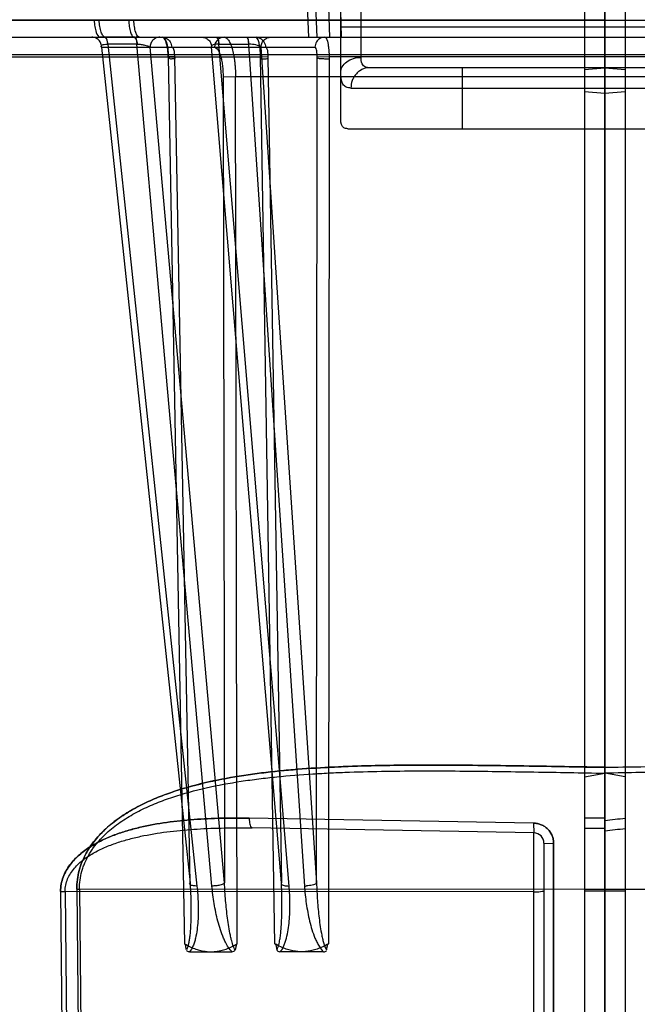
# Model space of a CAD drawing. Header units: millimetres. Extents: x 0 to 297, y 0 to 210.
# Tile 322 of 499: x 144.658 to 144.871, y 159.642 to 159.982. Entities that reach past the tile are written whole.
import ezdxf

# ---------------------------------------------------------------- set-up
doc = ezdxf.new("R2010")
doc.units = ezdxf.units.MM
doc.header["$LTSCALE"] = 16.335
for name, color, linetype in [('INTFCLR_1', 7, 'CONTINUOUS'), ('INTFCLR_144815', 7, 'CONTINUOUS'), ('INTFCLR_72935', 7, 'CONTINUOUS')]:
    doc.layers.add(name, color=color, linetype=linetype)

msp = doc.modelspace()

# ---------------------------------------------------------------- linework, layer by layer
at = {"layer": 'INTFCLR_1', "color": 6, "linetype": 'Continuous'}
for p, q in [((144.8526077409, 160.3367027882), (144.8526077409, 157.0716890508)), ((144.8596077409, 157.0934539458), (144.8596077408, 160.3379370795)), ((144.8596077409, 159.981341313), (144.8526077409, 159.981426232)), ((144.8596077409, 159.9813837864), (144.8526077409, 159.9813837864)), ((144.8596077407, 159.9813507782), (145.2820239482, 159.9813507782))]:
    msp.add_line(p, q, dxfattribs=at)
at = {"layer": 'INTFCLR_1', "color": 9, "linetype": 'Continuous'}
for p, q in [((144.9506077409, 159.9789647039), (144.8526077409, 159.9789647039)), ((144.8526077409, 159.9643522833), (144.8596077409, 159.9649647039)), ((144.9406857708, 159.9649647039), (144.8596077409, 159.9649647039)), ((144.8526077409, 159.9568271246), (144.8596077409, 159.9562147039)), ((144.8596077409, 159.9579647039), (144.9471013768, 159.9579647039)), ((144.8596077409, 159.9439647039), (144.9482057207, 159.9439647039)), ((144.8526077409, 159.7239580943), (144.8596077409, 159.7240051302)), ((144.8526077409, 159.7207508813), (144.8596077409, 159.7219851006)), ((144.8596077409, 159.7065095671), (144.8526077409, 159.7065095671)), ((144.8596077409, 159.7029082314), (144.8526077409, 159.7029082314)), ((144.8596077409, 159.6819403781), (144.8526077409, 159.6818932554)), ((144.8596077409, 159.6813587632), (144.8526077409, 159.6813587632)), ((145.0405980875, 159.68206099), (144.8596077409, 159.6819403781))]:
    msp.add_line(p, q, dxfattribs=at)
for points, knots in [([(144.859607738, 159.7240051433), (144.8678411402, 159.7241483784), (144.8846537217, 159.7244390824), (144.9099643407, 159.7247913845), (144.9312645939, 159.724785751), (144.9481792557, 159.7243513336), (144.9586845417, 159.723827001), (144.9670471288, 159.7231995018), (144.9753230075, 159.7224149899), (144.9855352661, 159.721096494), (144.9975740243, 159.7187853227), (145.0063862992, 159.7163096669), (145.0120912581, 159.7142333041), (145.0158323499, 159.7127280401), (145.0203877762, 159.7105982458), (145.0247376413, 159.7080699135), (145.0280456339, 159.7057601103), (145.0312274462, 159.7032288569), (145.0341551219, 159.7003480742), (145.0363650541, 159.6975082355), (145.0375186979, 159.6957730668), (145.0385914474, 159.6939583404), (145.0395156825, 159.6920462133), (145.040264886, 159.6900484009), (145.0412078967, 159.6869505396), (145.0415615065, 159.6842237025), (145.041540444, 159.6820609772)], [0, 0, 0, 0, 0.1235566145, 0.2523009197, 0.3798114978, 0.4431193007, 0.5061642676, 0.5376099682, 0.5689408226, 0.6308911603, 0.6920327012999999, 0.752745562, 0.7679518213, 0.7831117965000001, 0.8132424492, 0.8433241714, 0.8584671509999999, 0.8737428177, 0.9043052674, 0.9197932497, 0.927658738, 0.9355555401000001, 0.951412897, 0.9594409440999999, 0.9675478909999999, 1, 1, 1, 1]), ([(145.0405980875, 159.68206099), (145.040619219, 159.6841244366), (145.040267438, 159.6867290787), (145.0393344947, 159.6896780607), (145.0385920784, 159.6915831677), (145.0376774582, 159.6934036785), (145.0366172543, 159.6951304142), (145.0354728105, 159.6967877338), (145.0332773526, 159.6995022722), (145.0303772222, 159.7022462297), (145.0272275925, 159.7046578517), (145.0239292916, 159.7068736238), (145.0195800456, 159.7093017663), (145.0141268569, 159.7117467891), (145.0066193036, 159.7144893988), (144.9968922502, 159.7171080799), (144.9869310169, 159.7189378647), (144.978821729, 159.720058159), (144.9705855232, 159.7209814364), (144.9622804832, 159.7216374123), (144.9539237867, 159.7220962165), (144.9455050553, 159.7224420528), (144.9307131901, 159.7227900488), (144.9095138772, 159.7227739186), (144.8843972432, 159.722416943), (144.8677484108, 159.7221274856), (144.8596077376, 159.7219851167)], [0, 0, 0, 0, 0.0312892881, 0.03912751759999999, 0.0468991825, 0.06226888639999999, 0.0699343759, 0.0776117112, 0.0927934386, 0.1227942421, 0.1378533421, 0.1529191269, 0.1830069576, 0.2132472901, 0.2434466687, 0.304120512, 0.3657115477, 0.3969032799, 0.4282361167, 0.491366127, 0.5231874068, 0.5551359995, 0.6191214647, 0.74751942, 0.8765456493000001, 1, 1, 1, 1])]:
    msp.add_open_spline(points, degree=3, knots=knots, dxfattribs=at)
at = {"layer": 'INTFCLR_144815', "color": 9, "linetype": 'Continuous'}
for p, q in [((144.7576242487, 159.9754647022), (144.7569018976, 159.9930868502)), ((144.7596911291, 159.9930868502), (144.760417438, 159.9754647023)), ((144.7642040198, 159.9930868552), (144.7646915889, 159.9754647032)), ((144.4401496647, 159.9813683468), (144.6854060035, 159.9813683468)), ((144.6854060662, 159.981367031), (144.6955467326, 159.981367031)), ((144.6955466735, 159.9813683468), (144.9845714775, 159.9813683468)), ((144.2180551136, 159.9754647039), (145.3008170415, 159.9754647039)), ((144.6872785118, 159.9754638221), (144.6857521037, 159.9754646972)), ((144.6874421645, 159.9754638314), (144.6872785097, 159.9754638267)), ((144.697461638, 159.9754638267), (144.6874421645, 159.9754638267)), ((144.6883072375, 159.9730718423), (144.688390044, 159.973071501)), ((144.6984929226, 159.9730718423), (144.688390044, 159.9730715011)), ((144.688390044, 159.973071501), (144.7190684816, 159.6831127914)), ((144.6976264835, 159.9754638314), (144.697461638, 159.9754638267)), ((144.6992546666, 159.9754646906), (144.6980571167, 159.9754639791)), ((144.7242482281, 159.6831127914), (144.6984095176, 159.973071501)), ((144.7266228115, 159.973071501), (144.726538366, 159.9730718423)), ((144.7266228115, 159.9730715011), (144.7369164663, 159.9730718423)), ((144.7508305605, 159.6831127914), (144.7266228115, 159.973071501)), ((144.7368315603, 159.973071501), (144.7561081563, 159.6831127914)), ((144.7375811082, 159.9730517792), (144.7369164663, 159.9730718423)), ((145.1357611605, 159.9694461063), (144.4055512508, 159.9694461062)), ((144.6862416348, 159.9719952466), (144.716692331, 159.6841890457)), ((144.6862416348, 159.9719952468), (144.7597035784, 159.9719952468)), ((144.7285659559, 159.6841890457), (144.702919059, 159.9719952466)), ((144.7481673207, 159.6841890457), (144.7241392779, 159.9719952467)), ((144.7411317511, 159.9719952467), (144.7602652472, 159.6841890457)), ((144.384564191, 159.9687090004), (144.74099001, 159.9687090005)), ((144.7091912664, 159.9687090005), (144.7148257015, 159.6632201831)), ((144.7166923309, 159.6841890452), (144.7114306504, 159.9686173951)), ((144.7459570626, 159.663220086), (144.7409901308, 159.9687090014)), ((144.7435267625, 159.968617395), (144.7481673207, 159.6841890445)), ((144.7602652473, 159.6841890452), (144.7604617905, 159.968617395)), ((144.7645717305, 159.9687090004), (144.7643782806, 159.6632201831)), ((145.1586210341, 159.9687090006), (144.7645717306, 159.9687090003)), ((144.7280638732, 159.9618616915), (144.7323483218, 159.9619532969)), ((144.7280638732, 159.9618616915), (144.7285659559, 159.6841890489)), ((144.7329054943, 159.6632201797), (144.7323483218, 159.9619532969)), ((144.7323483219, 159.9619532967), (144.9546480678, 159.9619532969))]:
    msp.add_line(p, q, dxfattribs=at)
at = {"layer": 'INTFCLR_144815', "color": 6, "linetype": 'Continuous'}
for p, q in [((144.76828023, 159.9930868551), (144.7687636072, 159.9754647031)), ((144.7165087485, 159.660464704), (144.7312224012, 159.6604647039)), ((144.7626633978, 159.6604647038), (144.7476717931, 159.660464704))]:
    msp.add_line(p, q, dxfattribs=at)
at = {"layer": 'INTFCLR_144815', "color": 7, "linetype": 'Continuous'}
for p, q in [((144.7115597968, 159.9687097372), (144.7091912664, 159.9687090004)), ((144.7115597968, 159.9687097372), (144.7091912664, 159.9687090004)), ((144.7435267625, 159.968617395), (144.7409901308, 159.9687090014)), ((144.7435267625, 159.968617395), (144.7409901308, 159.9687090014)), ((144.7645717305, 159.9687090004), (144.7604617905, 159.968617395))]:
    msp.add_line(p, q, dxfattribs=at)
at = {"layer": 'INTFCLR_144815', "color": 9, "linetype": 'Continuous'}
msp.add_arc((144.7561903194, 159.6941309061), 0.011018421, 269.5727478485, 273.4622230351, dxfattribs=at)
for points, knots in [([(144.6836491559, 159.9813696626), (144.6836855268, 159.980614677), (144.6838373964, 159.9791403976), (144.6842659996, 159.9772168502), (144.6850275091, 159.9754647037), (144.6857520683, 159.9754647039)], [0, 0, 0, 0, 0.3503313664, 0.6641766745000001, 1, 1, 1, 1]), ([(144.6874421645, 159.9754638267), (144.6871679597, 159.9754842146), (144.6865257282, 159.9760409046), (144.6860046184, 159.9773558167), (144.685572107, 159.9792119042), (144.6854417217, 159.9806225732), (144.6854060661, 159.981367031)], [0, 0, 0, 0, 0.1268394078, 0.3474575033, 0.6561891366, 1, 1, 1, 1]), ([(144.6955467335, 159.981367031), (144.6955800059, 159.9806229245), (144.695701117, 159.9792152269), (144.6961095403, 159.977359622), (144.6965890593, 159.9760580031), (144.6971988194, 159.975484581), (144.697461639, 159.9754638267)], [0, 0, 0, 0, 0.3467193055, 0.6572626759, 0.8772796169, 1, 1, 1, 1]), ([(144.6992545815, 159.9754647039), (144.6989967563, 159.9754647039), (144.6983611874, 159.9760154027), (144.697888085, 159.9773204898), (144.6974693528, 159.9791893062), (144.6973485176, 159.9806151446), (144.6973149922, 159.9813696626)], [0, 0, 0, 0, 0.1194506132, 0.3377134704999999, 0.6500863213, 1, 1, 1, 1]), ([(144.6862416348, 159.9719952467), (144.6862380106, 159.9724295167), (144.6860679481, 159.9733346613), (144.6853255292, 159.974509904), (144.6841930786, 159.9752896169), (144.6833113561, 159.9754647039), (144.6828946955, 159.9754647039)], [0, 0, 0, 0, 0.2451874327, 0.5072665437, 0.7647629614, 1, 1, 1, 1]), ([(144.6862416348, 159.9719952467), (144.6861292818, 159.9721002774), (144.6859090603, 159.9724391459), (144.686471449, 159.9728806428), (144.6872491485, 159.9730193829), (144.6879215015, 159.973071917), (144.6883072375, 159.9730718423)], [0, 0, 0, 0, 0.1580060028, 0.3199896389, 0.6037166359, 1, 1, 1, 1]), ([(144.6862416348, 159.9719952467), (144.6861292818, 159.9721002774), (144.6859090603, 159.9724391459), (144.686471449, 159.9728806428), (144.6872491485, 159.9730193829), (144.6879215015, 159.973071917), (144.6883072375, 159.9730718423)], [0, 0, 0, 0, 0.1580060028, 0.3199896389, 0.6037166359, 1, 1, 1, 1]), ([(144.6872785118, 159.9754638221), (144.6875892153, 159.975441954), (144.6881299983, 159.9744576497), (144.6882458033, 159.9736524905), (144.6883072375, 159.9730718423)], [0, 0, 0, 0, 0.3478731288, 1, 1, 1, 1]), ([(144.688390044, 159.9730715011), (144.6883597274, 159.9733825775), (144.6882515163, 159.9740742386), (144.6880514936, 159.9748987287), (144.6876403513, 159.9754486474), (144.6874421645, 159.9754638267)], [0, 0, 0, 0, 0.3518223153, 0.7762576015, 1, 1, 1, 1]), ([(144.697461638, 159.9754638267), (144.6977612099, 159.9754408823), (144.6982451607, 159.9744288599), (144.6983530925, 159.9736504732), (144.6984095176, 159.9730715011)], [0, 0, 0, 0, 0.3405819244, 1, 1, 1, 1]), ([(144.6976264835, 159.9754638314), (144.6979152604, 159.9754396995), (144.6983383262, 159.974400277), (144.6984414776, 159.9736491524), (144.6984929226, 159.9730718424)], [0, 0, 0, 0, 0.3333215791, 1, 1, 1, 1]), ([(144.6984929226, 159.9730718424), (144.6989433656, 159.9730718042), (144.6998430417, 159.9730184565), (144.7013326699, 159.9727401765), (144.702453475, 159.9724367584), (144.702919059, 159.9719952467)], [0, 0, 0, 0, 0.2933406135, 0.5821472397, 1, 1, 1, 1]), ([(144.7062659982, 159.9754647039), (144.7058493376, 159.9754647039), (144.7049676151, 159.9752896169), (144.7038351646, 159.974509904), (144.7030927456, 159.9733346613), (144.7029226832, 159.9724295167), (144.702919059, 159.9719952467)], [0, 0, 0, 0, 0.2352370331, 0.4927334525, 0.7548125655, 1, 1, 1, 1]), ([(144.7070327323, 159.975464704), (144.7076688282, 159.9754647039), (144.7087974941, 159.9751081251), (144.7100402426, 159.9738065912), (144.7103741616, 159.9726554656), (144.7103796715, 159.9719952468)], [0, 0, 0, 0, 0.3611684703, 0.6251217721, 1, 1, 1, 1]), ([(144.7207291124, 159.9754647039), (144.7211533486, 159.9754647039), (144.7220484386, 159.9752907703), (144.723202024, 159.9745138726), (144.7239612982, 159.9733379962), (144.7241355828, 159.9724298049), (144.7241392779, 159.9719952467)], [0, 0, 0, 0, 0.2373295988, 0.4957765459, 0.7568871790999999, 1, 1, 1, 1]), ([(144.726538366, 159.9730718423), (144.7261373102, 159.9730718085), (144.7254962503, 159.9730405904), (144.7247031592, 159.9728657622), (144.7242206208, 159.9726708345), (144.7239504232, 159.9723174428), (144.7240676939, 159.9720818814), (144.7241392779, 159.9719952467)], [0, 0, 0, 0, 0.3886087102, 0.6188884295, 0.7833438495, 0.8911052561, 1, 1, 1, 1]), ([(144.7284270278, 159.9754647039), (144.7277909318, 159.9754647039), (144.7260247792, 159.974941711), (144.7250892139, 159.9730886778), (144.7250800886, 159.9719952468)], [0, 0, 0, 0, 0.3677779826, 1, 1, 1, 1]), ([(144.7257070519, 159.9754647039), (144.7259857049, 159.9754647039), (144.7264015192, 159.9743804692), (144.7264895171, 159.9736569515), (144.726538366, 159.9730718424)], [0, 0, 0, 0, 0.3218453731, 1, 1, 1, 1]), ([(144.7258758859, 159.9754647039), (144.7261442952, 159.9754647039), (144.7264898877, 159.9743470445), (144.7265790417, 159.9736552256), (144.7266228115, 159.9730715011)], [0, 0, 0, 0, 0.3143803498, 1, 1, 1, 1]), ([(144.7284270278, 159.9754647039), (144.7286951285, 159.9754647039), (144.7293124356, 159.9752188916), (144.7300278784, 159.9743734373), (144.7306793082, 159.9731141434), (144.731245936, 159.9714469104), (144.731625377, 159.969814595), (144.7318796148, 159.9683511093), (144.7320439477, 159.9671557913), (144.7321747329, 159.9659096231), (144.7323040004, 159.964171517), (144.7323449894, 159.9628459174), (144.7323483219, 159.9619532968)], [0, 0, 0, 0, 0.05462292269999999, 0.1264503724, 0.2218296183, 0.3423538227, 0.4842060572, 0.5628894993, 0.6449368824, 0.72998225, 0.8181359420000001, 1, 1, 1, 1]), ([(144.7360846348, 159.9754647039), (144.7363530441, 159.9754647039), (144.7366986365, 159.9743470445), (144.7367877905, 159.9736552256), (144.7368315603, 159.9730715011)], [0, 0, 0, 0, 0.3143803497, 1, 1, 1, 1]), ([(144.7362544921, 159.9754647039), (144.7365132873, 159.9754647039), (144.7367829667, 159.9743143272), (144.736877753, 159.9736541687), (144.7369164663, 159.9730718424)], [0, 0, 0, 0, 0.3072092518, 1, 1, 1, 1]), ([(144.7411317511, 159.9719952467), (144.7408383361, 159.9723584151), (144.7395650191, 159.9728028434), (144.738362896, 159.9730055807), (144.7375811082, 159.973051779)], [0, 0, 0, 0, 0.3734981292, 1, 1, 1, 1]), ([(144.7393009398, 159.9754647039), (144.7399480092, 159.9754647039), (144.7410925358, 159.9751119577), (144.7423618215, 159.9738128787), (144.7427054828, 159.9726564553), (144.7427111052, 159.9719952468)], [0, 0, 0, 0, 0.3640468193, 0.6279849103, 1, 1, 1, 1]), ([(144.7411317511, 159.9719952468), (144.7411354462, 159.972429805), (144.7413097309, 159.9733379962), (144.742069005, 159.9745138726), (144.7432225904, 159.9752907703), (144.7441176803, 159.9754647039), (144.7445419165, 159.9754647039)], [0, 0, 0, 0, 0.24311282, 0.5042234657, 0.762670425, 1, 1, 1, 1]), ([(144.7631137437, 159.9754647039), (144.7624666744, 159.9754647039), (144.7613221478, 159.9751119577), (144.7600528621, 159.9738128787), (144.7597092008, 159.9726564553), (144.7597035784, 159.9719952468)], [0, 0, 0, 0, 0.3640468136, 0.627984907, 1, 1, 1, 1]), ([(144.7114306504, 159.9686173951), (144.711432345, 159.96877742), (144.711422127, 159.9692959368), (144.71131625, 159.9703101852), (144.7111880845, 159.9712921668), (144.7106111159, 159.9720443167), (144.7103796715, 159.9719952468)], [0, 0, 0, 0, 0.1294778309, 0.4207628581, 0.8085840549, 1, 1, 1, 1]), ([(144.7250800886, 159.9719952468), (144.7258686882, 159.9719950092), (144.7266883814, 159.9705727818), (144.7272259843, 159.9690004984), (144.7275932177, 159.9674578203), (144.7278567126, 159.9657325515), (144.728024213, 159.9638377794), (144.7280626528, 159.962531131), (144.7280638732, 159.9618616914)], [0, 0, 0, 0, 0.2158026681, 0.3374329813, 0.480429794, 0.6423531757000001, 0.8168055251, 1, 1, 1, 1]), ([(144.7427111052, 159.9719952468), (144.7428608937, 159.972036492), (144.7432584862, 159.9714894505), (144.7434122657, 159.9704105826), (144.7435309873, 159.9693188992), (144.7435267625, 159.9686173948)], [0, 0, 0, 0, 0.1294122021, 0.4156607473, 1, 1, 1, 1]), ([(144.7604617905, 159.9686173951), (144.7604654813, 159.9687773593), (144.7604659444, 159.9692931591), (144.7603942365, 159.9703189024), (144.7603382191, 159.9711902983), (144.7598992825, 159.9720489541), (144.7597035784, 159.9719952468)], [0, 0, 0, 0, 0.1341386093, 0.435213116, 0.8298693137, 1, 1, 1, 1]), ([(144.716692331, 159.6841890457), (144.7168178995, 159.6821614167), (144.7169517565, 159.6791204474), (144.7170081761, 159.6750748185), (144.716980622, 159.6720686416), (144.7168699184, 159.6690966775), (144.7166837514, 159.6666514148), (144.7164515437, 159.6647323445), (144.7161506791, 159.6630428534), (144.7158673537, 159.6617902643), (144.7154559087, 159.6611336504)], [0, 0, 0, 0, 0.2624034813, 0.3930493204, 0.5225751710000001, 0.6506910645, 0.7770700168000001, 0.8394037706, 0.899912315, 1, 1, 1, 1]), ([(144.7190684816, 159.6831127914), (144.7186807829, 159.6831096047), (144.7180411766, 159.6831347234), (144.7172457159, 159.6833040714), (144.7167383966, 159.6835022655), (144.7164898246, 159.683882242), (144.7166197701, 159.6841055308), (144.716692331, 159.6841890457)], [0, 0, 0, 0, 0.3747017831, 0.6146906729, 0.7852731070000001, 0.8930787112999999, 1, 1, 1, 1]), ([(144.7190684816, 159.6831127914), (144.7186807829, 159.6831096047), (144.7180411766, 159.6831347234), (144.7172457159, 159.6833040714), (144.7167383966, 159.6835022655), (144.7164898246, 159.683882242), (144.7166197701, 159.6841055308), (144.716692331, 159.6841890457)], [0, 0, 0, 0, 0.3747017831, 0.6146906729, 0.7852731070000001, 0.8930787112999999, 1, 1, 1, 1]), ([(144.7285659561, 159.6841890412), (144.7281595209, 159.6837300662), (144.7270297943, 159.6834235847), (144.7255799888, 159.6831541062), (144.7246818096, 159.6831092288), (144.7242482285, 159.6831127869)], [0, 0, 0, 0, 0.4077906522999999, 0.7115860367, 1, 1, 1, 1]), ([(144.7322751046, 159.6611339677), (144.7319163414, 159.6616230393), (144.7314343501, 159.6628351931), (144.7309419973, 159.6645278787), (144.7304577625, 159.6666325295), (144.7300085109, 159.6690837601), (144.7294321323, 159.6730701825), (144.728914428, 159.6781102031), (144.7286577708, 159.6821594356), (144.7285659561, 159.6841890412)], [0, 0, 0, 0, 0.0774808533, 0.1635205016, 0.226064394, 0.3530338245, 0.4818368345, 0.7404721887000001, 1, 1, 1, 1]), ([(144.7465991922, 159.6611339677), (144.7469197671, 159.6616263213), (144.7472942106, 159.6628451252), (144.7476320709, 159.6645317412), (144.7479233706, 159.6666368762), (144.7481458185, 159.6690889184), (144.7483507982, 159.673078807), (144.7483946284, 159.6781218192), (144.7482680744, 159.6821630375), (144.7481673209, 159.6841890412)], [0, 0, 0, 0, 0.0757988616, 0.1608573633, 0.2229884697, 0.3496003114, 0.4784990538, 0.7382924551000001, 1, 1, 1, 1]), ([(144.7481673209, 159.6841890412), (144.7480922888, 159.6840764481), (144.748067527, 159.6837291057), (144.7485347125, 159.6834392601), (144.7494226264, 159.6831550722), (144.7502478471, 159.683108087), (144.7508305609, 159.6831127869)], [0, 0, 0, 0, 0.12475423, 0.2585643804, 0.4627015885, 1, 1, 1, 1]), ([(144.7602652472, 159.6841890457), (144.7599429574, 159.6837174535), (144.7586280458, 159.6833603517), (144.7574883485, 159.683170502), (144.7568557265, 159.6831325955)], [0, 0, 0, 0, 0.4740421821, 1, 1, 1, 1]), ([(144.7602652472, 159.6841890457), (144.7603317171, 159.6821578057), (144.7604871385, 159.6791136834), (144.7608172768, 159.6750714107), (144.7611337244, 159.6720644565), (144.761531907, 159.6690910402), (144.7619561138, 159.6666465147), (144.7623769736, 159.6647292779), (144.7628471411, 159.6630307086), (144.7632612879, 159.6617799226), (144.7637361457, 159.6611336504)], [0, 0, 0, 0, 0.2599785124, 0.3897898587, 0.5187808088, 0.6467276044, 0.7734346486, 0.8362030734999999, 0.8974105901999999, 1, 1, 1, 1]), ([(144.7190684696, 159.6831127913), (144.7192814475, 159.6810998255), (144.7194930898, 159.67807252), (144.719530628, 159.674041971), (144.7194196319, 159.6710455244), (144.7191408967, 159.6680792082), (144.7187240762, 159.66563829), (144.7182165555, 159.663729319), (144.7176307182, 159.6621095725), (144.717020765, 159.6610011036), (144.71650872, 159.6604646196)], [0, 0, 0, 0, 0.2617045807, 0.3918493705, 0.5210039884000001, 0.6492004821, 0.776798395, 0.8407099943, 0.9041171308, 1, 1, 1, 1]), ([(144.7312222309, 159.6604648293), (144.73021653, 159.6613391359), (144.7292277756, 159.6629898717), (144.728009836, 159.6656058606), (144.7271142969, 159.6680538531), (144.7259687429, 159.6720136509), (144.7249386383, 159.6770341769), (144.7244287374, 159.6810872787), (144.7242482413, 159.6831127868)], [0, 0, 0, 0, 0.1663170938, 0.2317517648, 0.3614325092, 0.4906053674, 0.7462034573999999, 1, 1, 1, 1]), ([(144.7476719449, 159.6604648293), (144.7485474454, 159.6613423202), (144.7492723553, 159.6630152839), (144.7500517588, 159.6656165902), (144.750537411, 159.6680706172), (144.7510145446, 159.6720424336), (144.7511859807, 159.6770757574), (144.7509985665, 159.6811002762), (144.7508305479, 159.6831127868)], [0, 0, 0, 0, 0.1598204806, 0.2237984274, 0.3519341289, 0.4809963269, 0.7396162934, 1, 1, 1, 1]), ([(144.7561081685, 159.6831127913), (144.7562428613, 159.6810867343), (144.7565575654, 159.6780481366), (144.7572204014, 159.6740298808), (144.7578568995, 159.6710311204), (144.7586599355, 159.6680606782), (144.7595105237, 159.6656238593), (144.7603581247, 159.6637214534), (144.7612443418, 159.6620913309), (144.7620531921, 159.6609967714), (144.7626634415, 159.6604646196)], [0, 0, 0, 0, 0.2543163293, 0.38211097, 0.5099607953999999, 0.6381010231, 0.7672763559, 0.8328131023, 0.8985899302, 1, 1, 1, 1])]:
    msp.add_open_spline(points, degree=3, knots=knots, dxfattribs=at)
at = {"layer": 'INTFCLR_144815', "color": 7, "linetype": 'Continuous'}
for points, knots in [([(144.7070327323, 159.975464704), (144.7074057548, 159.9755407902), (144.7080764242, 159.9749491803), (144.7084811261, 159.9739827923), (144.7087998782, 159.9729354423), (144.7091191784, 159.9711635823), (144.7092082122, 159.9697482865), (144.7091912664, 159.9687090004)], [0, 0, 0, 0, 0.1523758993, 0.2780092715, 0.4366284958, 0.5839719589, 1, 1, 1, 1]), ([(144.7091912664, 159.9687090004), (144.70918253, 159.9693037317), (144.7091204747, 159.9704562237), (144.7089032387, 159.9720732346), (144.7085563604, 159.9734712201), (144.7081149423, 159.9746416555), (144.7074846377, 159.9754647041), (144.7070327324, 159.9754647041)], [0, 0, 0, 0, 0.2415219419, 0.467429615, 0.6644223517, 0.8164998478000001, 1, 1, 1, 1]), ([(144.7410061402, 159.9680356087), (144.7410095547, 159.968370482), (144.7409850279, 159.9692574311), (144.7409208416, 159.9705541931), (144.7407638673, 159.9720421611), (144.7404813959, 159.9735027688), (144.7401574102, 159.9747151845), (144.7395696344, 159.9754647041), (144.7393009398, 159.9754647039)], [0, 0, 0, 0, 0.1278230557, 0.3386292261, 0.4949235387, 0.700319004, 0.8974430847, 1, 1, 1, 1]), ([(144.7631137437, 159.9754647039), (144.7634616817, 159.9754647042), (144.7640593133, 159.9741645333), (144.7642797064, 159.9728669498), (144.7645472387, 159.9706050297), (144.7645995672, 159.969130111), (144.764580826, 159.9680356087)], [0, 0, 0, 0, 0.1345953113, 0.4247899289, 0.5765437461, 1, 1, 1, 1]), ([(144.7091912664, 159.9687090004), (144.7093241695, 159.9687104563), (144.7095273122, 159.9683981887), (144.7096885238, 159.9680670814), (144.7100382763, 159.9679204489), (144.7103328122, 159.9680891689), (144.7107643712, 159.968093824), (144.7112755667, 159.9681045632), (144.7114475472, 159.9681653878), (144.7116149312, 159.9682031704), (144.7115634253, 159.968158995), (144.7115669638, 159.9683758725), (144.711506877, 159.9684424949), (144.7114778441, 159.9686075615), (144.7114306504, 159.9686173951)], [0, 0, 0, 0, 0.1240526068, 0.2791606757, 0.3609601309, 0.4383425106, 0.5756899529, 0.7769308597, 0.8323274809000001, 0.8531880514, 0.8550941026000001, 0.8885810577, 0.9550056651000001, 1, 1, 1, 1]), ([(144.7410061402, 159.9680356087), (144.7412041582, 159.9680377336), (144.7417294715, 159.9680406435), (144.7424749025, 159.9681025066), (144.7431510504, 159.9680598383), (144.74344991, 159.9682043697), (144.7436380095, 159.9681596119), (144.7435936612, 159.9683862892), (144.7436369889, 159.9685875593), (144.7435267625, 159.9686173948)], [0, 0, 0, 0, 0.1943891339, 0.5130960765, 0.7484390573, 0.819932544, 0.8554716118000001, 0.8879061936, 1, 1, 1, 1]), ([(144.7410061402, 159.9680356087), (144.7412041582, 159.9680377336), (144.7417294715, 159.9680406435), (144.7424749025, 159.9681025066), (144.7431510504, 159.9680598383), (144.74344991, 159.9682043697), (144.7436380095, 159.9681596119), (144.7435936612, 159.9683862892), (144.7436369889, 159.9685875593), (144.7435267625, 159.9686173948)], [0, 0, 0, 0, 0.1943891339, 0.5130960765, 0.7484390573, 0.819932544, 0.8554716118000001, 0.8879061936, 1, 1, 1, 1]), ([(144.7604617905, 159.9686173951), (144.7605988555, 159.9685801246), (144.7605541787, 159.9681424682), (144.7610509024, 159.9682277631), (144.7614578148, 159.968142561), (144.7622417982, 159.9681132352), (144.7632820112, 159.9680554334), (144.7641498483, 159.9680401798), (144.764580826, 159.9680356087)], [0, 0, 0, 0, 0.09792244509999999, 0.172594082, 0.2756570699, 0.4034421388, 0.7028710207, 1, 1, 1, 1]), ([(144.7148256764, 159.6632201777), (144.7154597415, 159.6628367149), (144.7167051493, 159.6621507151), (144.7185916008, 159.6613647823), (144.7204021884, 159.6608338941), (144.722149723, 159.6605314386), (144.7233002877, 159.6604633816), (144.7238655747, 159.6604647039)], [0, 0, 0, 0, 0.2323522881, 0.4449874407, 0.6395497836, 0.8227449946, 1, 1, 1, 1]), ([(144.7148256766, 159.6632201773), (144.7154598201, 159.662836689), (144.7167053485, 159.6621506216), (144.718591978, 159.6613646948), (144.7204026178, 159.6608338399), (144.7221500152, 159.6605314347), (144.7233004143, 159.6604633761), (144.7238655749, 159.6604647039)], [0, 0, 0, 0, 0.2323778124, 0.44503119, 0.6396008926, 0.8227844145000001, 1, 1, 1, 1]), ([(144.7238655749, 159.6604647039), (144.7244408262, 159.6604641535), (144.7256049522, 159.6605330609), (144.7273625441, 159.6608419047), (144.7291625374, 159.6613739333), (144.7310359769, 159.662155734), (144.7322711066, 159.6628377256), (144.7329054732, 159.6632201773)], [0, 0, 0, 0, 0.180379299, 0.3646876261, 0.5584195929, 0.7677303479, 1, 1, 1, 1]), ([(144.7551675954, 159.6604647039), (144.7545815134, 159.6604641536), (144.753395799, 159.6605330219), (144.7516053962, 159.660841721), (144.7497717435, 159.6613735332), (144.7478632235, 159.6621550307), (144.746603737, 159.6628374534), (144.7459569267, 159.6632201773)], [0, 0, 0, 0, 0.1807180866, 0.365283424, 0.5591086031, 0.7682572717, 1, 1, 1, 1]), ([(144.7643782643, 159.6632201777), (144.7637317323, 159.6628364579), (144.7624617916, 159.6621499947), (144.7605399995, 159.6613643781), (144.7586955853, 159.6608337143), (144.7569154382, 159.6605314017), (144.7557435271, 159.6604633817), (144.7551675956, 159.6604647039)], [0, 0, 0, 0, 0.2318252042, 0.4442981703, 0.6389583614, 0.8224116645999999, 1, 1, 1, 1]), ([(144.7643782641, 159.6632201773), (144.7637316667, 159.6628364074), (144.7624615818, 159.6621499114), (144.7605396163, 159.6613642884), (144.7586951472, 159.6608336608), (144.7569151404, 159.6605313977), (144.755743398, 159.6604633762), (144.7551675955, 159.6604647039)], [0, 0, 0, 0, 0.2318507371, 0.4443420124, 0.6390096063, 0.8224511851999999, 1, 1, 1, 1])]:
    msp.add_open_spline(points, degree=3, knots=knots, dxfattribs=at)
at = {"layer": 'INTFCLR_144815', "color": 6, "linetype": 'Continuous'}
for points, knots in [([(144.715455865, 159.661133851), (144.7153951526, 159.6614950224), (144.715221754, 159.6621556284), (144.7151362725, 159.6630307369), (144.7148256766, 159.6632201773)], [0, 0, 0, 0, 0.5016635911, 1, 1, 1, 1]), ([(144.7329054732, 159.6632201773), (144.7325953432, 159.6630310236), (144.7325094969, 159.6621561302), (144.7323360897, 159.6614955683), (144.7322752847, 159.661133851)], [0, 0, 0, 0, 0.497582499, 1, 1, 1, 1]), ([(144.7459569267, 159.6632201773), (144.7462693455, 159.6630328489), (144.7463619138, 159.6621567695), (144.7465370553, 159.6614956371), (144.7465990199, 159.661133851)], [0, 0, 0, 0, 0.4981009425, 1, 1, 1, 1]), ([(144.763736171, 159.661133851), (144.763798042, 159.6614950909), (144.7639732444, 159.6621561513), (144.7640652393, 159.6630327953), (144.7643782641, 159.6632201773)], [0, 0, 0, 0, 0.5011458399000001, 1, 1, 1, 1])]:
    msp.add_open_spline(points, degree=3, knots=knots, dxfattribs=at)
for points in [[(144.7165087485, 159.6604647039), (144.7161475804, 159.6604647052), (144.7155834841, 159.6605597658), (144.7155236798, 159.6609159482)], [(144.7322752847, 159.661133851), (144.73221287, 159.6607623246), (144.7317376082, 159.6604696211), (144.7313608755, 159.6604696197)], [(144.7465990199, 159.661133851), (144.746663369, 159.6607579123), (144.7471492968, 159.6604696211), (144.747530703, 159.6604696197)], [(144.7626633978, 159.6604647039), (144.7630302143, 159.6604647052), (144.7636052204, 159.6605543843), (144.7636670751, 159.6609159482)]]:
    msp.add_open_spline(points, degree=3, dxfattribs=at)
at = {"layer": 'INTFCLR_72935', "color": 6, "linetype": 'Continuous'}
for p, q in [((144.8596077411, 160.3379370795), (144.8596072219, 157.0704547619)), ((144.8666077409, 160.3367027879), (144.8666077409, 157.0716890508)), ((144.8596077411, 159.9813507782), (144.4371915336, 159.9813507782)), ((144.8596077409, 159.981341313), (144.8666077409, 159.981426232)), ((144.8596077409, 159.9813837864), (144.8666077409, 159.9813837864)), ((144.8350211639, 159.7047828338), (144.7370866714, 159.7064669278))]:
    msp.add_line(p, q, dxfattribs=at)
at = {"layer": 'INTFCLR_72935', "color": 9, "linetype": 'Continuous'}
for p, q in [((144.7756077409, 159.96852972), (144.7756077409, 160.0384647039)), ((144.7686077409, 159.946886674), (144.7686077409, 160.0314647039)), ((144.8666077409, 159.9789647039), (144.7686077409, 159.9789647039)), ((144.8596077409, 159.9649647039), (144.7785297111, 159.9649647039)), ((144.8106077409, 159.9439647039), (144.8106077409, 159.9649647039)), ((144.8596077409, 159.9649647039), (144.8666077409, 159.9643522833)), ((144.7721141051, 159.9579647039), (144.8596077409, 159.9579647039)), ((144.8596077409, 159.9562147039), (144.8666077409, 159.9568271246)), ((144.7710097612, 159.9439647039), (144.8596077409, 159.9439647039)), ((144.8666077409, 159.7207531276), (144.8596077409, 159.7219874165)), ((144.835021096, 159.7047766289), (144.8351688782, 159.7014139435)), ((144.8351688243, 159.7014108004), (144.738065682, 159.7031057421)), ((144.8351688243, 159.4912907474), (144.8351688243, 159.7014108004)), ((144.8386077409, 159.6979113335), (144.8386077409, 159.4947902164)), ((144.8386077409, 159.6979113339), (144.8419577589, 159.6977777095)), ((144.8419548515, 159.4946565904), (144.8419577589, 159.6977777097)), ((144.8419577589, 159.6977777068), (144.8419548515, 159.4946565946)), ((144.6721100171, 159.6812624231), (144.6737089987, 159.5132613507)), ((144.8351688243, 159.6811548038), (144.6736446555, 159.6812624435)), ((144.6736446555, 159.6812624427), (144.6752551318, 159.5132613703)), ((144.6776750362, 159.682060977), (144.6793178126, 159.5140598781)), ((144.6786173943, 159.68206099), (144.6802675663, 159.5140598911)), ((144.8596077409, 159.6819403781), (144.6786173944, 159.68206099)), ((144.8666077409, 159.6818932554), (144.8596077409, 159.6819403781)), ((144.8666077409, 159.6813587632), (144.8596077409, 159.6813353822))]:
    msp.add_line(p, q, dxfattribs=at)
for centre, radius, start, end in [((145.032054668, 158.1645247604), 1.5506959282, 96.12466148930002, 96.38484953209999), ((144.8351077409, 159.6979113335), 0.0035, 0, 89.0000000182), ((145.0596953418, 157.8555003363), 1.8573637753, 95.9671288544, 96.18428408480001), ((144.6728762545, 159.7628496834), 0.0815908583, 269.4619150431, 270.539604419), ((144.6781455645, 159.7307195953), 0.0486608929, 269.4459677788, 270.5555648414)]:
    msp.add_arc(centre, radius, start, end, dxfattribs=at)
for points, knots in [([(144.7686077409, 159.9633122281), (144.7686077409, 159.9639730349), (144.7690044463, 159.9654379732), (144.7712316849, 159.967825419), (144.773880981, 159.96852972), (144.7756077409, 159.96852972)], [0, 0, 0, 0, 0.2082303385, 0.4558715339, 1, 1, 1, 1]), ([(144.7785297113, 159.9649647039), (144.7780707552, 159.964964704), (144.7770073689, 159.9650411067), (144.7756269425, 159.96641974), (144.7756066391, 159.9677960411), (144.7756077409, 159.96852972)], [0, 0, 0, 0, 0.2611052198, 0.5826013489, 1, 1, 1, 1]), ([(144.7721141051, 159.9579647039), (144.7715595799, 159.9579646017), (144.7704575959, 159.9581027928), (144.7686103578, 159.9598757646), (144.7686077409, 159.9619480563), (144.7686077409, 159.9633122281)], [0, 0, 0, 0, 0.2293601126, 0.4357576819, 1, 1, 1, 1]), ([(144.7785297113, 159.9649647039), (144.7772992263, 159.9649647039), (144.7755617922, 159.9643816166), (144.7739541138, 159.9629405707), (144.7731213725, 159.9618201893), (144.7723477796, 159.9601864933), (144.7721141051, 159.9588366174), (144.7721141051, 159.9579647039)], [0, 0, 0, 0, 0.3528659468, 0.4838982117, 0.6172864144, 0.7499615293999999, 1, 1, 1, 1]), ([(144.8596077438, 159.7240051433), (144.8513743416, 159.7241483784), (144.8345617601, 159.7244390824), (144.8092511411, 159.7247913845), (144.787950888, 159.724785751), (144.7710362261, 159.7243513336), (144.7605309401, 159.723827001), (144.752168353, 159.7231995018), (144.7438924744, 159.7224149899), (144.7336802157, 159.721096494), (144.7216414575, 159.7187853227), (144.7128291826, 159.7163096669), (144.7071242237, 159.7142333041), (144.7033831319, 159.7127280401), (144.6988277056, 159.7105982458), (144.6944778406, 159.7080699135), (144.6911698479, 159.7057601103), (144.6879880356, 159.7032288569), (144.6850603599, 159.7003480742), (144.6828504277, 159.6975082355), (144.6816967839, 159.6957730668), (144.6806240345, 159.6939583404), (144.6796997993, 159.6920462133), (144.6789505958, 159.6900484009), (144.678007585, 159.6869505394), (144.6776539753, 159.6842237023), (144.6776750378, 159.6820609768)], [0, 0, 0, 0, 0.1235566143, 0.2523009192, 0.3798114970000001, 0.4431192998, 0.5061642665, 0.5376099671, 0.5689408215, 0.630891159, 0.6920326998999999, 0.7527455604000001, 0.7679518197, 0.783111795, 0.8132424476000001, 0.8433241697, 0.8584671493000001, 0.8737428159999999, 0.9043052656, 0.9197932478, 0.9276587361, 0.9355555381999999, 0.9514128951, 0.9594409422, 0.9675478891, 1, 1, 1, 1]), ([(144.6776750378, 159.6820609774), (144.6776540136, 159.6842197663), (144.6780062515, 159.6869415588), (144.678945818, 159.6900341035), (144.6796916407, 159.6920268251), (144.6806108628, 159.6939329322), (144.6816778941, 159.6957427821), (144.682827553, 159.6974767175), (144.6850292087, 159.7003129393), (144.6879451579, 159.7031897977), (144.6911170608, 159.7057207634), (144.6944305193, 159.7080408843), (144.6988012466, 159.7105856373), (144.7042861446, 159.7131510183), (144.7118311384, 159.7160275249), (144.721610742, 159.71877845), (144.7316319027, 159.7207044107), (144.73978724, 159.7218849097), (144.7480674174, 159.7228589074), (144.7564177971, 159.7235532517), (144.7648201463, 159.7240411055), (144.77328417, 159.7244106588), (144.7881556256, 159.7247879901), (144.809469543, 159.7247892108), (144.8347092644, 159.7244364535), (144.8514354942, 159.7241473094), (144.859607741, 159.7240051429)], [0, 0, 0, 0, 0.03239303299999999, 0.040485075, 0.0484957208, 0.0642961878, 0.0721540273, 0.0800088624, 0.0954979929, 0.1259507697, 0.1411703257, 0.1563601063, 0.1866066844, 0.2169163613, 0.2471208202, 0.3076788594, 0.3690540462, 0.4001153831, 0.4313080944, 0.4941378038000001, 0.5258022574, 0.5575911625, 0.6212527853, 0.7489948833, 0.8773611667, 1, 1, 1, 1]), ([(144.6786173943, 159.68206099), (144.6785962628, 159.6841244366), (144.6789480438, 159.6867290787), (144.6798809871, 159.6896780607), (144.6806234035, 159.6915831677), (144.6815380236, 159.6934036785), (144.6825982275, 159.6951304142), (144.6837426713, 159.6967877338), (144.6859381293, 159.6995022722), (144.6888382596, 159.7022462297), (144.6919878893, 159.7046578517), (144.6952861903, 159.7068736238), (144.6996354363, 159.7093017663), (144.7050886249, 159.7117467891), (144.7125961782, 159.7144893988), (144.7223232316, 159.7171080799), (144.7322844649, 159.7189378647), (144.7403937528, 159.720058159), (144.7486299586, 159.7209814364), (144.7569349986, 159.7216374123), (144.7652916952, 159.7220962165), (144.7737104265, 159.7224420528), (144.7885022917, 159.7227900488), (144.8097016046, 159.7227739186), (144.8348182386, 159.722416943), (144.851467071, 159.7221274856), (144.8596077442, 159.7219851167)], [0, 0, 0, 0, 0.0312892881, 0.03912751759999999, 0.0468991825, 0.06226888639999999, 0.0699343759, 0.0776117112, 0.0927934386, 0.1227942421, 0.1378533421, 0.1529191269, 0.1830069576, 0.2132472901, 0.2434466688, 0.304120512, 0.3657115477, 0.3969032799, 0.4282361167, 0.491366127, 0.5231874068, 0.5551359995, 0.6191214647, 0.74751942, 0.8765456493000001, 1, 1, 1, 1]), ([(144.7370865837, 159.706471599), (144.7338936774, 159.7065268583), (144.7275442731, 159.7065273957), (144.7180798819, 159.7061092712), (144.7087405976, 159.7051601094), (144.7010676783, 159.7037885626), (144.6950572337, 159.7022146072), (144.6913722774, 159.7009918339), (144.6884936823, 159.6998430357), (144.6856783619, 159.6985714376), (144.682284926, 159.6967227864), (144.6791405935, 159.6944413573), (144.676865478, 159.69228642), (144.6753049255, 159.6904636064), (144.6739620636, 159.6884322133), (144.6729167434, 159.6862014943), (144.6722464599, 159.6837878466), (144.6721019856, 159.6821094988), (144.6721100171, 159.6812624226)], [0, 0, 0, 0, 0.1267344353, 0.2519146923, 0.3758166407, 0.4990558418, 0.5607759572, 0.6222703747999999, 0.6529930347, 0.6837437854, 0.7448341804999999, 0.8060486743, 0.8372678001, 0.8690228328, 0.9010716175, 0.9336231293, 0.96638095, 1, 1, 1, 1]), ([(144.6721100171, 159.6812624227), (144.6721020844, 159.682099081), (144.6722440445, 159.6837717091), (144.672907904, 159.6861780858), (144.6739507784, 159.6884117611), (144.6752841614, 159.6904352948), (144.6768347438, 159.6922534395), (144.6785475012, 159.6938830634), (144.6803843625, 159.6953439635), (144.6829501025, 159.697084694), (144.6856660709, 159.698565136), (144.6884767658, 159.6998357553), (144.6913462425, 159.7009822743), (144.6950118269, 159.7022005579), (144.7009925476, 159.7037716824), (144.7086541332, 159.7051485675), (144.7180140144, 159.7061055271), (144.7275153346, 159.7065272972), (144.733887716, 159.7065269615), (144.7370865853, 159.706471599)], [0, 0, 0, 0, 0.0332041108, 0.0661540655, 0.09856957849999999, 0.1306272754, 0.1620360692, 0.1931979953, 0.2243061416, 0.2550690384, 0.3161524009, 0.3467425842, 0.3774566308, 0.4387422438, 0.4998899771, 0.6227319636, 0.7471850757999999, 0.8730344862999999, 1, 1, 1, 1]), ([(144.7370865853, 159.706471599), (144.7370842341, 159.7060550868), (144.7371459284, 159.7050800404), (144.737301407, 159.7039718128), (144.7378054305, 159.7031011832), (144.7380655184, 159.7030963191)], [0, 0, 0, 0, 0.3430280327, 0.7857646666, 1, 1, 1, 1]), ([(144.8350210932, 159.7047766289), (144.8354765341, 159.7047687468), (144.8363895, 159.7046649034), (144.8376999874, 159.7042506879), (144.8389077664, 159.7035925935), (144.8399634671, 159.7027167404), (144.8408302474, 159.7016535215), (144.8414733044, 159.7004452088), (144.8418688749, 159.69913659), (144.841957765, 159.6982294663), (144.8419577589, 159.6977777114)], [0, 0, 0, 0, 0.1253428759, 0.2510117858, 0.3759519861, 0.5014663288, 0.6260963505, 0.7510692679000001, 0.8756901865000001, 1, 1, 1, 1]), ([(144.8419577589, 159.6977777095), (144.8419577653, 159.6982298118), (144.8418686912, 159.6991381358), (144.841472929, 159.7004457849), (144.8408292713, 159.7016550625), (144.8399635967, 159.702716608), (144.8389062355, 159.7035935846), (144.8376994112, 159.7042510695), (144.8363879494, 159.7046651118), (144.8354761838, 159.7047687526), (144.835021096, 159.7047766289)], [0, 0, 0, 0, 0.1244054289, 0.2492602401, 0.3736517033, 0.4989701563, 0.6237950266, 0.7493186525, 0.8747542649, 1, 1, 1, 1]), ([(144.6736446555, 159.6812624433), (144.6736368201, 159.6819928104), (144.6737788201, 159.6834607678), (144.6744409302, 159.6855647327), (144.6754794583, 159.6875113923), (144.6768017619, 159.6892726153), (144.6783399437, 159.6908514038), (144.6800344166, 159.6922702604), (144.6818555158, 159.6935371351), (144.6844052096, 159.6950548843), (144.6870948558, 159.6963367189), (144.689873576, 159.6974348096), (144.6927215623, 159.6984300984), (144.6963580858, 159.6994819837), (144.7022915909, 159.7008394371), (144.7098867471, 159.7020174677), (144.7191602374, 159.7028269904), (144.7285771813, 159.7031720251), (144.7348938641, 159.7031519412), (144.7380655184, 159.7030963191)], [0, 0, 0, 0, 0.0299781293, 0.0599916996, 0.0899615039, 0.1200975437, 0.1500869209, 0.1802362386, 0.210672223, 0.2410371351, 0.301944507, 0.3326775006, 0.3636503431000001, 0.4257333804, 0.48792983, 0.6133735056, 0.7407997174, 0.8698060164, 1, 1, 1, 1]), ([(144.8351688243, 159.6811548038), (144.8357435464, 159.6811544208), (144.8366055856, 159.6808973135), (144.8386077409, 159.6815941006), (144.8386077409, 159.6810212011)], [0, 0, 0, 0, 0.5007941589, 1, 1, 1, 1])]:
    msp.add_open_spline(points, degree=3, knots=knots, dxfattribs=at)
at = {"layer": 'INTFCLR_72935', "color": 6, "linetype": 'Continuous'}
msp.add_open_spline([(144.7710097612, 159.9439647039), (144.7705413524, 159.9439647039), (144.7690062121, 159.9441888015), (144.7686077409, 159.9459539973), (144.7686077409, 159.946886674)], degree=3, knots=[0, 0, 0, 0, 0.3343184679, 1, 1, 1, 1], dxfattribs=at)

doc.saveas('drawing.dxf')
